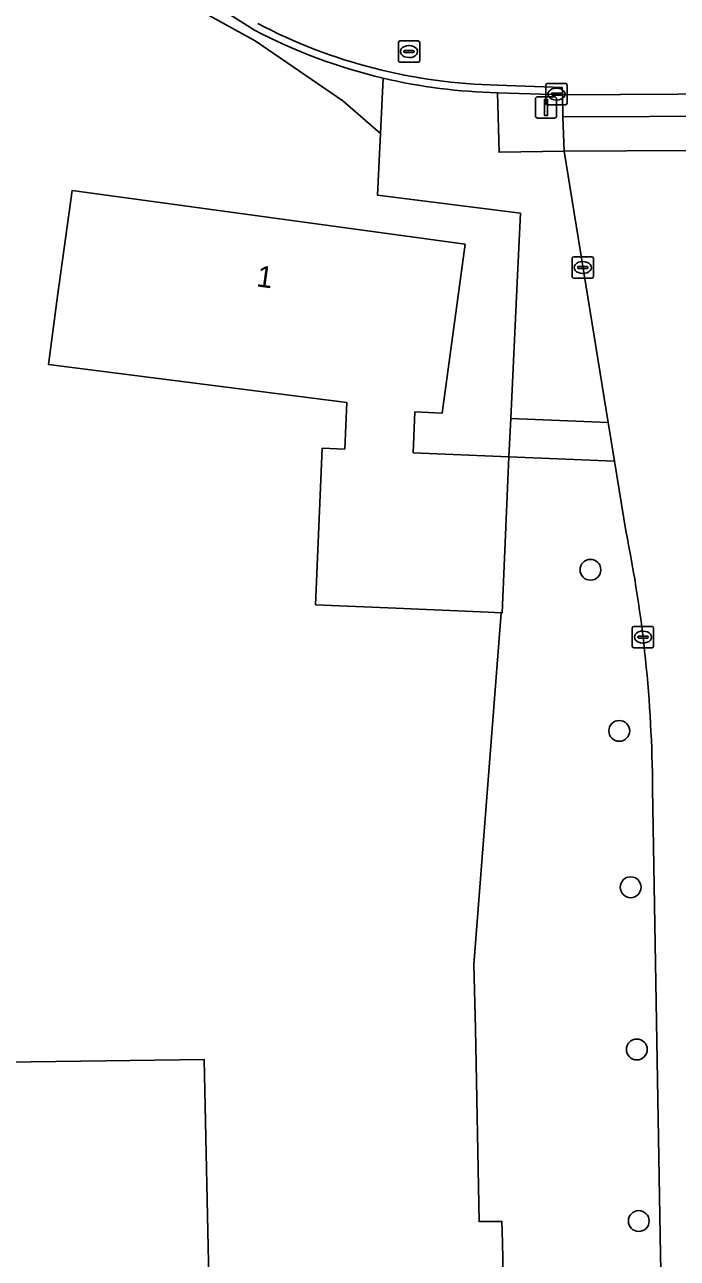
# Model space of a CAD drawing. Extents: x 157320 to 158835, y 386650 to 388491.
# Drawn here: x 157804.6 to 157835.2, y 387812.7 to 387870.6 of the extents above; entities that cross this region are included whole.
import ezdxf

# ---------------------------------------------------------------- set-up
doc = ezdxf.new("R2010")
doc.units = 0
for name, color, linetype in [('IMGEO_Boom', 7, 'Continuous'), ('IMGEO_Erf', 7, 'Continuous'), ('IMGEO_Groenvoorziening', 7, 'Continuous'), ('IMGEO_Kolk', 7, 'Continuous'), ('IMGEO_Lichtmast', 7, 'Continuous'), ('IMGEO_Pand', 7, 'Continuous'), ('IMGEO_Pand_nummerreeks', 7, 'Continuous'), ('IMGEO_Rijbaan_lokaal_open', 7, 'Continuous'), ('IMGEO_Rioolput', 7, 'Continuous'), ('IMGEO_Voetpad_open', 7, 'Continuous')]:
    doc.layers.add(name, color=color, linetype=linetype)

msp = doc.modelspace()

# ---------------------------------------------------------------- linework, layer by layer
at = {"layer": 'IMGEO_Boom'}
for centre in [(157831.122, 387844.996), (157832.474, 387837.439), (157833.009, 387830.104), (157833.297, 387822.496), (157833.389, 387814.448)]:
    msp.add_circle(centre, 0.489, dxfattribs=at)
at = {"layer": 'IMGEO_Erf'}
for points in [[(157827.029, 387811.882), (157826.99, 387813.448), (157826.965, 387814.434), (157825.896, 387814.425), (157825.724, 387823.468), (157825.654, 387826.485), (157826.933, 387842.981), (157826.318, 387843.008), (157821.99, 387843.193), (157818.222, 387843.354), (157818.536, 387850.705), (157819.593, 387850.659), (157819.686, 387852.841), (157805.688, 387854.63), (157806.123, 387857.824), (157806.798, 387862.778), (157825.243, 387860.264), (157824.162, 387852.343), (157822.889, 387852.397), (157822.808, 387850.481), (157827.297, 387850.289), (157827.381, 387852.087), (157827.681, 387858.474), (157827.833, 387861.72), (157821.136, 387862.564), (157821.272, 387865.463), (157819.498, 387866.986), (157815.393, 387869.812), (157811.045, 387872.207)], [(157761.201, 387865.653), (157766.439, 387865.77), (157766.409, 387867.096), (157776.667, 387867.471), (157776.68, 387866.87), (157780.781, 387866.957), (157780.768, 387867.557), (157789.226, 387867.736), (157789.331, 387862.738), (157789.423, 387858.398), (157789.093, 387858.391), (157789.159, 387855.292), (157786.725, 387855.24), (157787.494, 387821.679), (157813.002, 387822.024), (157813.23, 387811.054)]]:
    msp.add_lwpolyline(points, dxfattribs=at)
at = {"layer": 'IMGEO_Groenvoorziening'}
for points in [[(157805.489, 387875.089), (157805.424, 387872.506), (157811.045, 387872.207), (157815.393, 387869.812), (157819.498, 387866.986), (157821.272, 387865.463), (157821.394, 387868.054)], [(157815.352, 387870.305), (157812.407, 387872.192)], [(157821.394, 387868.054), (157821.272, 387865.463), (157821.136, 387862.564), (157827.833, 387861.72), (157827.681, 387858.474), (157827.381, 387852.087), (157831.955, 387851.91), (157829.885, 387864.638)], [(157829.885, 387864.638), (157826.837, 387864.58), (157826.756, 387867.374)], [(157832.783, 387846.822), (157832.25, 387850.097), (157827.297, 387850.289), (157826.985, 387842.979), (157826.933, 387842.981), (157825.654, 387826.485), (157825.724, 387823.468), (157825.896, 387814.425), (157826.965, 387814.434), (157826.99, 387813.448), (157827.029, 387811.882), (157827.188, 387805.473), (157834.547, 387805.493), (157834.444, 387811.356), (157834.417, 387812.882), (157834.035, 387834.73)]]:
    msp.add_lwpolyline(points, dxfattribs=at)
for centre, radius, start, end in [((157827.363, 387893.311), 25.953, 242.431, 256.70237), ((157827.298, 387893.129), 25.761, 256.75071, 268.79414), ((157771.38, 387834.354), 62.657, 0.34429, 11.47834)]:
    msp.add_arc(centre, radius, start, end, dxfattribs=at)
at = {"layer": 'IMGEO_Kolk'}
for p, q in [((157829.027, 387866.881), (157829.027, 387867.733)), ((157829.102, 387867.807), (157829.954, 387867.807)), ((157830.028, 387867.733), (157830.028, 387866.881)), ((157829.286, 387867.301), (157829.286, 387867.313)), ((157829.724, 387867.264), (157829.326, 387867.264)), ((157829.329, 387867.35), (157829.727, 387867.35)), ((157829.538, 387867.027), (157829.513, 387867.027)), ((157829.515, 387867.587), (157829.54, 387867.587)), ((157829.77, 387867.313), (157829.77, 387867.301)), ((157829.954, 387866.807), (157829.102, 387866.807)), ((157830.262, 387858.748), (157830.262, 387859.6)), ((157830.337, 387859.674), (157831.189, 387859.674)), ((157831.263, 387859.6), (157831.263, 387858.748)), ((157830.521, 387859.168), (157830.521, 387859.18)), ((157830.959, 387859.131), (157830.561, 387859.131)), ((157830.564, 387859.217), (157830.962, 387859.217)), ((157830.75, 387859.454), (157830.775, 387859.454)), ((157831.005, 387859.18), (157831.005, 387859.168)), ((157831.189, 387858.674), (157830.337, 387858.674)), ((157830.773, 387858.894), (157830.748, 387858.894)), ((157833.085, 387841.412), (157833.085, 387842.264)), ((157833.16, 387842.338), (157834.012, 387842.338)), ((157834.086, 387842.264), (157834.086, 387841.412)), ((157833.344, 387841.832), (157833.344, 387841.844)), ((157833.782, 387841.795), (157833.384, 387841.795)), ((157833.387, 387841.881), (157833.785, 387841.881)), ((157833.573, 387842.118), (157833.598, 387842.118)), ((157833.828, 387841.844), (157833.828, 387841.832)), ((157834.012, 387841.338), (157833.16, 387841.338)), ((157833.596, 387841.558), (157833.571, 387841.558))]:
    msp.add_line(p, q, dxfattribs=at)
for points in [[(157829.027, 387866.881), (157829.027, 387867.733)], [(157829.102, 387867.807), (157829.954, 387867.807)], [(157830.028, 387867.733), (157830.028, 387866.881)], [(157829.954, 387866.807), (157829.102, 387866.807)], [(157830.262, 387858.748), (157830.262, 387859.6)], [(157830.337, 387859.674), (157831.189, 387859.674)], [(157831.263, 387859.6), (157831.263, 387858.748)], [(157831.189, 387858.674), (157830.337, 387858.674)], [(157833.085, 387841.412), (157833.085, 387842.264)], [(157833.16, 387842.338), (157834.012, 387842.338)], [(157834.086, 387842.264), (157834.086, 387841.412)], [(157834.012, 387841.338), (157833.16, 387841.338)]]:
    msp.add_lwpolyline(points, dxfattribs=at)
for centre, radius, start, end in [((157829.104, 387867.731), 0.0765, 91.55205, 178.44795), ((157829.104, 387867.731), 0.0765, 91.55205, 178.44795), ((157829.952, 387867.731), 0.0765, 1.55205, 88.44795), ((157829.952, 387867.731), 0.0765, 1.55205, 88.44795), ((157829.326, 387867.31), 0.0403, 85.87752, 175.75265), ((157829.323, 387867.3), 0.0366, 178.93798, 274.71019), ((157829.727, 387867.307), 0.043, 264.86636, 352.45326), ((157829.731, 387867.312), 0.0386, 1.73085, 96.63898), ((157829.104, 387866.883), 0.0765, 181.55205, 268.44795), ((157829.104, 387866.883), 0.0765, 181.55205, 268.44795), ((157829.952, 387866.883), 0.0765, 271.55205, 358.44795), ((157829.952, 387866.883), 0.0765, 271.55205, 358.44795), ((157830.339, 387859.598), 0.0765, 91.55205, 178.44795), ((157830.339, 387859.598), 0.0765, 91.55205, 178.44795), ((157831.187, 387859.598), 0.0765, 1.55205, 88.44795), ((157831.187, 387859.598), 0.0765, 1.55205, 88.44795), ((157830.561, 387859.177), 0.0403, 85.87752, 175.75265), ((157830.558, 387859.167), 0.0366, 178.93798, 274.71019), ((157830.962, 387859.174), 0.043, 264.86636, 352.45326), ((157830.966, 387859.179), 0.0386, 1.73085, 96.63898), ((157830.339, 387858.75), 0.0765, 181.55205, 268.44795), ((157830.339, 387858.75), 0.0765, 181.55205, 268.44795), ((157831.187, 387858.75), 0.0765, 271.55205, 358.44795), ((157831.187, 387858.75), 0.0765, 271.55205, 358.44795), ((157833.162, 387842.262), 0.0765, 91.55205, 178.44795), ((157833.162, 387842.262), 0.0765, 91.55205, 178.44795), ((157834.01, 387842.262), 0.0765, 1.55205, 88.44795), ((157834.01, 387842.262), 0.0765, 1.55205, 88.44795), ((157833.384, 387841.841), 0.0403, 85.87752, 175.75265), ((157833.381, 387841.831), 0.0366, 178.93798, 274.71019), ((157833.785, 387841.838), 0.043, 264.86636, 352.45326), ((157833.789, 387841.843), 0.0386, 1.73085, 96.63898), ((157833.162, 387841.414), 0.0765, 181.55205, 268.44795), ((157833.162, 387841.414), 0.0765, 181.55205, 268.44795), ((157834.01, 387841.414), 0.0765, 271.55205, 358.44795), ((157834.01, 387841.414), 0.0765, 271.55205, 358.44795)]:
    msp.add_arc(centre, radius, start, end, dxfattribs=at)
for centre, major_axis, ratio, start_param, end_param in [((157829.514, 387867.307), (-0.387, 0.002), 0.722429, 4.712389, 7.853982), ((157829.539, 387867.307), (-0.39, 0.002), 0.717154, 1.570796, 4.712389), ((157830.749, 387859.174), (-0.387, 0.002), 0.722429, 4.712389, 7.853982), ((157830.774, 387859.174), (-0.39, 0.002), 0.717154, 1.570796, 4.712389), ((157833.572, 387841.838), (-0.387, 0.002), 0.722429, 4.712389, 7.853982), ((157833.597, 387841.838), (-0.39, 0.002), 0.717154, 1.570796, 4.712389)]:
    msp.add_ellipse(centre, major_axis=major_axis, ratio=ratio, start_param=start_param, end_param=end_param, dxfattribs=at)
at = {"layer": 'IMGEO_Lichtmast'}
for p, q in [((157828.544, 387866.282), (157828.544, 387867.082)), ((157828.544, 387867.082), (157828.544, 387866.282)), ((157828.644, 387867.182), (157829.434, 387867.182)), ((157829.434, 387867.182), (157828.644, 387867.182)), ((157829.534, 387867.082), (157829.534, 387866.282)), ((157829.534, 387866.282), (157829.534, 387867.082)), ((157829.434, 387866.182), (157828.644, 387866.182)), ((157828.644, 387866.182), (157829.434, 387866.182))]:
    msp.add_line(p, q, dxfattribs=at)
msp.add_lwpolyline([(157828.964, 387867.057), (157829.114, 387867.057), (157829.114, 387866.307), (157828.964, 387866.307), (157828.964, 387867.057)], dxfattribs=at)
for centre, start, end in [((157828.644, 387867.082), 90, 180), ((157828.644, 387867.082), 90, 180), ((157829.434, 387867.082), 0, 90), ((157829.434, 387867.082), 360, 90), ((157828.644, 387866.282), 180, 270), ((157828.644, 387866.282), 180, 270), ((157829.434, 387866.282), 270, 0), ((157829.434, 387866.282), 270, 0)]:
    msp.add_arc(centre, 0.1, start, end, dxfattribs=at)
at = {"layer": 'IMGEO_Pand'}
msp.add_lwpolyline([(157813.23, 387811.054), (157813.002, 387822.024), (157787.494, 387821.679), (157786.725, 387855.24), (157789.159, 387855.292), (157789.093, 387858.391), (157789.423, 387858.398), (157789.331, 387862.738), (157789.226, 387867.736), (157780.768, 387867.557), (157780.781, 387866.957), (157776.68, 387866.87), (157776.667, 387867.471), (157766.409, 387867.096), (157766.439, 387865.77), (157761.201, 387865.653)], dxfattribs=at)
msp.add_lwpolyline([(157827.297, 387850.289), (157822.808, 387850.481), (157822.889, 387852.397), (157824.162, 387852.343), (157825.243, 387860.264), (157806.798, 387862.778), (157806.123, 387857.824), (157805.688, 387854.63), (157819.686, 387852.841), (157819.593, 387850.659), (157818.536, 387850.705), (157818.222, 387843.354), (157821.99, 387843.193), (157826.318, 387843.008), (157826.933, 387842.981), (157826.985, 387842.979)], close=True, dxfattribs=at)
at = {"layer": 'IMGEO_Rijbaan_lokaal_open'}
for points in [[(157812.407, 387872.192), (157815.352, 387870.305)], [(157826.756, 387867.374), (157829.817, 387867.277), (157829.802, 387867.616), (157826.763, 387867.724)], [(157826.763, 387867.724), (157829.802, 387867.616), (157829.817, 387867.277), (157837.963, 387867.316), (157843.571, 387867.416), (157853.825, 387867.391), (157862.844, 387867.608), (157873.648, 387867.702), (157874.653, 387867.678)], [(157838.115, 387828.568), (157838.063, 387831.55), (157838.034, 387835.714), (157835.882, 387863.321), (157835.773, 387864.664), (157829.885, 387864.638), (157831.955, 387851.91), (157832.25, 387850.097), (157832.783, 387846.822)], [(157834.035, 387834.73), (157834.417, 387812.882), (157834.444, 387811.356), (157834.547, 387805.493), (157834.59, 387803.008), (157834.735, 387794.704)]]:
    msp.add_lwpolyline(points, dxfattribs=at)
for centre, radius, start, end in [((157827.287, 387893.095), 25.376, 242.36245, 268.81594), ((157827.287, 387893.095), 25.376, 242.36245, 268.81594), ((157827.363, 387893.311), 25.953, 242.431, 256.70237), ((157827.298, 387893.129), 25.761, 256.75071, 268.79414), ((157771.38, 387834.354), 62.657, 0.34429, 11.47834)]:
    msp.add_arc(centre, radius, start, end, dxfattribs=at)
at = {"layer": 'IMGEO_Rioolput'}
for p, q in [((157822.111, 387868.876), (157822.111, 387869.728)), ((157822.186, 387869.802), (157823.038, 387869.802)), ((157822.413, 387869.345), (157822.811, 387869.345)), ((157822.599, 387869.582), (157822.624, 387869.582)), ((157823.112, 387869.728), (157823.112, 387868.876)), ((157823.038, 387868.802), (157822.186, 387868.802)), ((157822.37, 387869.296), (157822.37, 387869.308)), ((157822.808, 387869.259), (157822.41, 387869.259)), ((157822.622, 387869.022), (157822.597, 387869.022)), ((157822.854, 387869.308), (157822.854, 387869.296))]:
    msp.add_line(p, q, dxfattribs=at)
for points in [[(157822.111, 387868.876), (157822.111, 387869.728)], [(157822.186, 387869.802), (157823.038, 387869.802)], [(157823.112, 387869.728), (157823.112, 387868.876)], [(157823.038, 387868.802), (157822.186, 387868.802)]]:
    msp.add_lwpolyline(points, dxfattribs=at)
for centre, radius, start, end in [((157822.188, 387869.726), 0.0765, 91.55205, 178.44795), ((157822.188, 387869.726), 0.0765, 91.55205, 178.44795), ((157822.41, 387869.305), 0.0403, 85.87752, 175.75265), ((157822.815, 387869.307), 0.0386, 1.73085, 96.63898), ((157823.036, 387869.726), 0.0765, 1.55205, 88.44795), ((157823.036, 387869.726), 0.0765, 1.55205, 88.44795), ((157822.188, 387868.878), 0.0765, 181.55205, 268.44795), ((157822.188, 387868.878), 0.0765, 181.55205, 268.44795), ((157822.407, 387869.295), 0.0366, 178.93798, 274.71019), ((157822.811, 387869.302), 0.043, 264.86636, 352.45326), ((157823.036, 387868.878), 0.0765, 271.55205, 358.44795), ((157823.036, 387868.878), 0.0765, 271.55205, 358.44795)]:
    msp.add_arc(centre, radius, start, end, dxfattribs=at)
for centre, major_axis, ratio, start_param, end_param in [((157822.598, 387869.302), (-0.387, 0.002), 0.722429, 4.712389, 7.853982), ((157822.623, 387869.302), (-0.39, 0.002), 0.717154, 1.570796, 4.712389)]:
    msp.add_ellipse(centre, major_axis=major_axis, ratio=ratio, start_param=start_param, end_param=end_param, dxfattribs=at)
at = {"layer": 'IMGEO_Voetpad_open'}
for points in [[(157829.822, 387866.237), (157829.817, 387867.277), (157826.756, 387867.374), (157826.837, 387864.58), (157829.885, 387864.638)], [(157837.963, 387867.316), (157829.817, 387867.277), (157829.822, 387866.237), (157837.968, 387866.276)], [(157831.955, 387851.91), (157827.381, 387852.087), (157827.297, 387850.289), (157832.25, 387850.097)]]:
    msp.add_lwpolyline(points, close=True, dxfattribs=at)
msp.add_lwpolyline([(157843.571, 387867.416), (157837.963, 387867.316), (157837.968, 387866.276), (157829.822, 387866.237), (157829.885, 387864.638), (157835.773, 387864.664), (157840.786, 387864.678), (157840.822, 387864.645), (157874.221, 387864.953)], dxfattribs=at)

# ---------------------------------------------------------------- texts
at = {"layer": 'IMGEO_Pand_nummerreeks'}
msp.add_text('1', height=1, rotation=352.23642, dxfattribs=at).set_placement((157815.418, 387858.294))

doc.saveas('drawing.dxf')
